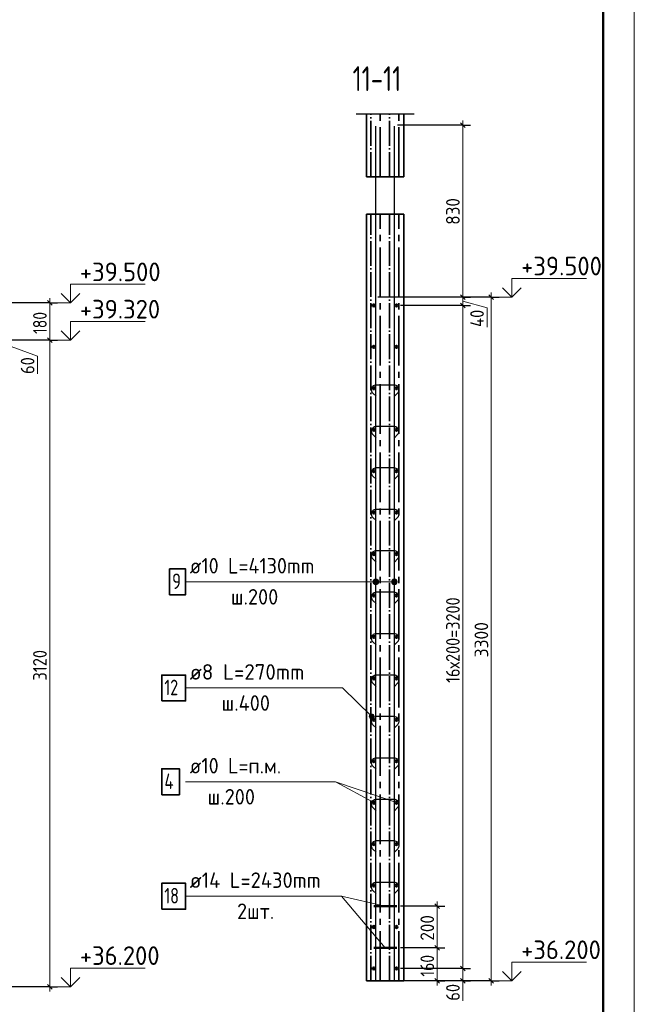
# Model space of a CAD drawing. Header units: millimetres. Extents: x -49773 to 2322955, y -3321 to 58485.
# Tile 469 of 580: x 1812090 to 1821986, y 5750 to 21590. Entities that reach past the tile are written whole.
import ezdxf

# ---------------------------------------------------------------- set-up
doc = ezdxf.new("R2010")
doc.units = ezdxf.units.MM
doc.linetypes.add('______11', pattern=[500, 400, -50, 0, -50])
doc.linetypes.add('______5', pattern=[1100, 800, -100, 100, -100])
for name, color, linetype, lineweight in [('Standard', 7, 'Continuous', 25), ('Арм.стержн. вертикальными 1', 22, 'Continuous', 35), ('Арм.стержн.горизонт. 1', 180, 'Continuous', 35), ('Арм.стержн.горизонт. 2', 202, 'Continuous', 35), ('Высотная отметки_ общее', 7, 'Continuous', 13), ('Размерная линия_ общее', 7, 'Continuous', 13), ('Текст_ примечание', 7, 'Continuous', 13)]:
    doc.layers.add(name, color=color, linetype=linetype, lineweight=lineweight)
doc.layers.add('Арм.стержн.Стяжки', color=7, linetype='Continuous', lineweight=35, true_color=0x501e0f)
doc.styles.add('ISOCPEUR', font='txt')

msp = doc.modelspace()

# ---------------------------------------------------------------- hatches: boundary and pattern name
at = {"layer": 'Арм.стержн. вертикальными 1', "linetype": 'Continuous', "lineweight": 13, "transparency": 33554687}
for points in [[(1817786.4, 12524.5), (1817786.4, 12569.5), (1817780.1, 12546.9)], [(1817786.4, 12524.5), (1817786.4, 12569.5), (1817780.1, 12546.9)], [(1817786.4, 12569.5), (1817802.6, 12508.3), (1817802.6, 12585.7)], [(1817786.4, 12569.5), (1817802.6, 12508.3), (1817802.6, 12585.7)], [(1817786.4, 12569.5), (1817786.4, 12524.5), (1817802.6, 12508.3)], [(1817786.4, 12569.5), (1817786.4, 12524.5), (1817802.6, 12508.3)], [(1817802.6, 12585.7), (1817825.1, 12502), (1817825.1, 12592)], [(1817802.6, 12585.7), (1817825.1, 12502), (1817825.1, 12592)], [(1817802.6, 12585.7), (1817802.6, 12508.3), (1817825.1, 12502)], [(1817802.6, 12585.7), (1817802.6, 12508.3), (1817825.1, 12502)], [(1817825.1, 12592), (1817825.1, 12502), (1817847.6, 12508.3)], [(1817825.1, 12592), (1817847.6, 12508.3), (1817847.6, 12585.7)], [(1817825.1, 12592), (1817825.1, 12502), (1817847.6, 12508.3)], [(1817825.1, 12592), (1817847.6, 12508.3), (1817847.6, 12585.7)], [(1817847.6, 12585.7), (1817847.6, 12508.3), (1817863.8, 12524.5)], [(1817847.6, 12585.7), (1817863.8, 12524.5), (1817863.8, 12569.5)], [(1817847.6, 12585.7), (1817847.6, 12508.3), (1817863.8, 12524.5)], [(1817847.6, 12585.7), (1817863.8, 12524.5), (1817863.8, 12569.5)], [(1817863.8, 12569.5), (1817863.8, 12524.5), (1817870.1, 12546.9)], [(1817863.8, 12569.5), (1817863.8, 12524.5), (1817870.1, 12546.9)], [(1818084.8, 12524.5), (1818084.8, 12569.5), (1818078.5, 12546.9)], [(1818084.8, 12524.5), (1818084.8, 12569.5), (1818078.5, 12546.9)], [(1818084.8, 12569.5), (1818101, 12508.3), (1818101, 12585.7)], [(1818084.8, 12569.5), (1818101, 12508.3), (1818101, 12585.7)], [(1818084.8, 12569.5), (1818084.8, 12524.5), (1818101, 12508.3)], [(1818084.8, 12569.5), (1818084.8, 12524.5), (1818101, 12508.3)], [(1818101, 12585.7), (1818123.5, 12502), (1818123.5, 12592)], [(1818101, 12585.7), (1818123.5, 12502), (1818123.5, 12592)], [(1818101, 12585.7), (1818101, 12508.3), (1818123.5, 12502)], [(1818101, 12585.7), (1818101, 12508.3), (1818123.5, 12502)], [(1818123.5, 12592), (1818123.5, 12502), (1818146, 12508.3)], [(1818123.5, 12592), (1818146, 12508.3), (1818146, 12585.7)], [(1818123.5, 12592), (1818123.5, 12502), (1818146, 12508.3)], [(1818123.5, 12592), (1818146, 12508.3), (1818146, 12585.7)], [(1818146, 12585.7), (1818146, 12508.3), (1818162.2, 12524.5)], [(1818146, 12585.7), (1818162.2, 12524.5), (1818162.2, 12569.5)], [(1818146, 12585.7), (1818146, 12508.3), (1818162.2, 12524.5)], [(1818146, 12585.7), (1818162.2, 12524.5), (1818162.2, 12569.5)], [(1818162.2, 12569.5), (1818162.2, 12524.5), (1818168.5, 12546.9)], [(1818162.2, 12569.5), (1818162.2, 12524.5), (1818168.5, 12546.9)]]:
    msp.add_hatch(color=7, dxfattribs=at).paths.add_polyline_path(points)
at = {"layer": 'Арм.стержн.Стяжки', "linetype": 'Continuous', "lineweight": 13, "transparency": 33554687}
for points in [[(1817718.9, 10392.4), (1817745, 10419.3), (1817728.2, 10409.5)], [(1817745, 10419.3), (1817718.9, 10392.4), (1817719.2, 10373.3)], [(1817745, 10419.3), (1817719.2, 10373.3), (1817764.1, 10419.6)], [(1817764.1, 10419.6), (1817719.2, 10373.3), (1817729, 10356.4)], [(1817764.1, 10419.6), (1817729, 10356.4), (1817781.2, 10410.3)], [(1817781.2, 10410.3), (1817729, 10356.4), (1817746.1, 10347.2)], [(1817781.2, 10410.3), (1817746.1, 10347.2), (1817791, 10393.4)], [(1817791, 10393.4), (1817746.1, 10347.2), (1817765.2, 10347.4)], [(1817791, 10393.4), (1817765.2, 10347.4), (1817791.3, 10374.3)], [(1817791.3, 10374.3), (1817765.2, 10347.4), (1817782, 10357.2)]]:
    msp.add_hatch(color=7, dxfattribs=at).paths.add_polyline_path(points)

# ---------------------------------------------------------------- linework, layer by layer
at = {"layer": 'Standard', "color": 7, "linetype": 'Continuous', "lineweight": 25, "transparency": 33554687}
msp.add_line((1817506.8, 20077.6), (1818440.1, 20077.6), dxfattribs=at)
at = {"layer": 'Standard', "color": 7, "linetype": 'Continuous', "lineweight": 35, "transparency": 33554687}
for p, q in [((1817673.4, 20077.6), (1817673.4, 19060.5)), ((1818273.4, 19060.5), (1818273.4, 20077.6)), ((1817673.4, 19060.5), (1818273.4, 19060.5)), ((1817673.4, 18460.5), (1817673.4, 6127.1)), ((1818273.4, 18460.5), (1817673.4, 18460.5)), ((1818273.4, 6127.1), (1818273.4, 18460.5)), ((1817673.4, 6127.1), (1818273.4, 6127.1))]:
    msp.add_line(p, q, dxfattribs=at)
at = {"layer": 'Standard', "color": 253, "linetype": '______11', "lineweight": 35, "true_color": 0xababab, "transparency": 33554687}
for p, q in [((1817742.7, 19060.5), (1817742.7, 20077.6)), ((1818042.7, 19060.5), (1818042.7, 20077.6)), ((1817742.7, 6127.1), (1817742.7, 18460.5)), ((1818042.7, 6127.1), (1818042.7, 18460.5))]:
    msp.add_line(p, q, dxfattribs=at)
at = {"layer": 'Standard', "color": 253, "linetype": '______5', "lineweight": 35, "true_color": 0xababab, "transparency": 33554687}
for p, q in [((1817892.7, 19060.5), (1817892.7, 20077.6)), ((1818192.7, 19060.5), (1818192.7, 20077.6)), ((1817892.7, 6127.1), (1817892.7, 18460.5)), ((1818192.7, 6127.1), (1818192.7, 18460.5))]:
    msp.add_line(p, q, dxfattribs=at)
at = {"layer": 'Standard', "color": 7, "linetype": 'Continuous', "lineweight": 13, "transparency": 33554687}
msp.add_lwpolyline([(1762586.4, -2257.3), (1821986.4, -2257.3), (1821986.4, 39742.7), (1762586.4, 39742.7), (1762586.4, -2257.3)], close=True, dxfattribs=at)
at = {"layer": 'Standard', "color": 7, "linetype": 'Continuous', "lineweight": 50, "transparency": 33554687}
msp.add_lwpolyline([(1764586.4, 39242.7), (1821486.4, 39242.7), (1821486.4, -1757.3), (1764586.4, -1757.3), (1764586.4, 39242.7)], close=True, dxfattribs=at)
at = {"layer": 'Арм.стержн. вертикальными 1', "color": 4, "linetype": 'Continuous', "lineweight": 25, "transparency": 33554687}
for p, q in [((1817825.1, 6143.8), (1817825.1, 19877.1)), ((1817825.1, 6143.8), (1817825.1, 19877.1)), ((1817825.1, 6143.8), (1817825.1, 19877.1)), ((1818123.5, 6143.8), (1818123.5, 19877.1)), ((1818123.5, 6143.8), (1818123.5, 19877.1)), ((1818123.5, 6143.8), (1818123.5, 19877.1))]:
    msp.add_line(p, q, dxfattribs=at)
at = {"layer": 'Арм.стержн. вертикальными 1', "color": 7, "linetype": 'Continuous', "lineweight": 13, "transparency": 33554687}
for p, q in [((1814761, 12546.9), (1817194.4, 12546.9)), ((1817194.4, 12546.9), (1817825.1, 12546.9)), ((1817194.4, 12546.9), (1817825.1, 12546.9)), ((1817194.4, 12546.9), (1818123.5, 12546.9)), ((1817194.4, 12546.9), (1818123.5, 12546.9)), ((1817780.1, 12546.9), (1817780.1, 12546.9)), ((1817780.1, 12546.9), (1817780.1, 12546.9)), ((1817825.1, 12592), (1817825.1, 12592)), ((1817825.1, 12592), (1817825.1, 12592)), ((1817870.1, 12546.9), (1817870.1, 12546.9)), ((1817870.1, 12546.9), (1817870.1, 12546.9)), ((1818078.5, 12546.9), (1818078.5, 12546.9)), ((1818078.5, 12546.9), (1818078.5, 12546.9)), ((1818123.5, 12592), (1818123.5, 12592)), ((1818123.5, 12592), (1818123.5, 12592)), ((1818168.5, 12546.9), (1818168.5, 12546.9)), ((1818168.5, 12546.9), (1818168.5, 12546.9)), ((1817825.1, 12502), (1817825.1, 12502)), ((1817825.1, 12502), (1817825.1, 12502)), ((1818123.5, 12502), (1818123.5, 12502)), ((1818123.5, 12502), (1818123.5, 12502))]:
    msp.add_line(p, q, dxfattribs=at)
at = {"layer": 'Арм.стержн. вертикальными 1', "color": 7, "linetype": 'Continuous', "lineweight": 35, "transparency": 33554687}
msp.add_lwpolyline([(1814502.7, 12338.6), (1814761, 12338.6), (1814761, 12755.3), (1814502.7, 12755.3), (1814502.7, 12338.6)], dxfattribs=at)
at = {"layer": 'Арм.стержн. вертикальными 1', "color": 7, "linetype": 'Continuous', "lineweight": 13, "transparency": 33554687}
for centre in [(1817825.1, 12546.9), (1817825.1, 12546.9), (1818123.5, 12546.9), (1818123.5, 12546.9)]:
    msp.add_circle(centre, 45, dxfattribs=at)
at = {"layer": 'Арм.стержн.горизонт. 1', "color": 7, "linetype": 'Continuous', "lineweight": 13, "transparency": 33554687}
for p, q in [((1814761, 9330.3), (1817177.7, 9330.3)), ((1817177.7, 9330.3), (1817790.1, 8993.8)), ((1817269.4, 7488.6), (1817977, 6660.5))]:
    msp.add_line(p, q, dxfattribs=at)
at = {"layer": 'Арм.стержн.горизонт. 1', "color": 7, "linetype": 'Continuous', "lineweight": 35, "transparency": 33554687}
msp.add_lwpolyline([(1814377.7, 9122), (1814661, 9122), (1814661, 9538.6), (1814377.7, 9538.6), (1814377.7, 9122)], dxfattribs=at)
at = {"layer": 'Арм.стержн.горизонт. 1', "color": 4, "linetype": 'Continuous', "lineweight": 50, "transparency": 33554687}
for centre in [(1817790.1, 16993.8), (1818156.7, 16993.8), (1817790.1, 16327.1), (1818156.7, 16327.1), (1817790.1, 15660.5), (1818156.7, 15660.5), (1817790.1, 14993.8), (1818156.7, 14993.8), (1817790.1, 14327.1), (1818156.7, 14327.1), (1817790.1, 13660.5), (1818156.7, 13660.5), (1817790.1, 12993.8), (1818156.7, 12993.8), (1817790.1, 12327.1), (1818156.7, 12327.1), (1817790.1, 11660.5), (1818156.7, 11660.5), (1817790.1, 10993.8), (1818156.7, 10993.8), (1817790.1, 10327.1), (1818156.7, 10327.1), (1817790.1, 9660.5), (1818156.7, 9660.5), (1817790.1, 8993.8), (1818156.7, 8993.8), (1817790.1, 8327.1), (1818156.7, 8327.1), (1817790.1, 7660.5), (1818156.7, 7660.5), (1817790.1, 6993.8), (1818156.7, 6993.8), (1817790.1, 6327.1), (1818156.7, 6327.1)]:
    msp.add_circle(centre, 16.7, dxfattribs=at)
at = {"layer": 'Арм.стержн.горизонт. 2', "color": 7, "linetype": 'Continuous', "lineweight": 13, "transparency": 33554687}
msp.add_line((1814761, 7488.6), (1817269.4, 7488.6), dxfattribs=at)
at = {"layer": 'Арм.стержн.горизонт. 2', "color": 7, "linetype": 'Continuous', "lineweight": 35, "transparency": 33554687}
msp.add_lwpolyline([(1814377.7, 7280.3), (1814761, 7280.3), (1814761, 7697), (1814377.7, 7697), (1814377.7, 7280.3)], dxfattribs=at)
at = {"layer": 'Арм.стержн.горизонт. 2', "color": 211, "linetype": 'Continuous', "lineweight": 50, "true_color": 0xff54ff, "transparency": 33554687}
for points in [[(1818160.3, 7327.1), (1817793.6, 7327.1), (1817793.4, 7327.1)], [(1818160.3, 6660.5), (1817793.6, 6660.5), (1817793.4, 6660.5)]]:
    msp.add_lwpolyline(points, dxfattribs=at)
at = {"layer": 'Арм.стержн.Стяжки', "color": 7, "linetype": 'Continuous', "lineweight": 13, "transparency": 33554687}
for p, q in [((1814761, 10838.6), (1817286, 10838.6)), ((1817286, 10838.6), (1817755.1, 10383.4)), ((1817728.2, 10409.5), (1817728.2, 10409.5)), ((1817729, 10356.4), (1817729, 10356.4)), ((1817781.2, 10410.3), (1817781.2, 10410.3)), ((1817782, 10357.2), (1817782, 10357.2))]:
    msp.add_line(p, q, dxfattribs=at)
at = {"layer": 'Арм.стержн.Стяжки', "color": 40, "linetype": 'Continuous', "lineweight": 25, "transparency": 33554687}
for points in [[(1817827.7, 15530.9), (1817777.3, 15581.4), (1817772.5, 15586.9), (1817768.1, 15593), (1817764.3, 15599.4), (1817761.2, 15606.1), (1817758.7, 15613), (1817756.8, 15620.2), (1817755.6, 15627.6), (1817755.1, 15634.9), (1817755.1, 15640.2), (1817757, 15654.3), (1817761.9, 15668.9), (1817769.4, 15682.3), (1817778.5, 15693.3), (1817789.5, 15702.4), (1817802.9, 15709.9), (1817817.4, 15714.7), (1817831.6, 15716.7), (1818118.6, 15716.7), (1818132.7, 15714.7), (1818147.3, 15709.9), (1818160.7, 15702.4), (1818171.6, 15693.3), (1818180.8, 15682.3), (1818188.3, 15668.9), (1818193.1, 15654.3), (1818195.1, 15640.2), (1818195.1, 15634.9), (1818194.6, 15627.6), (1818193.4, 15620.2), (1818191.5, 15613), (1818189, 15606.1), (1818185.9, 15599.4), (1818182.1, 15593), (1818177.7, 15586.9), (1818172.9, 15581.4), (1818122.4, 15530.9)], [(1817827.7, 14864.2), (1817777.3, 14914.7), (1817772.5, 14920.2), (1817768.1, 14926.3), (1817764.3, 14932.8), (1817761.2, 14939.4), (1817758.7, 14946.3), (1817756.8, 14953.6), (1817755.6, 14960.9), (1817755.1, 14968.3), (1817755.1, 14973.5), (1817757, 14987.7), (1817761.8, 15002.2), (1817769.3, 15015.6), (1817778.5, 15026.6), (1817789.5, 15035.7), (1817802.9, 15043.2), (1817817.4, 15048), (1817831.6, 15050), (1818118.6, 15050), (1818132.7, 15048), (1818147.3, 15043.2), (1818160.7, 15035.7), (1818171.6, 15026.6), (1818180.8, 15015.6), (1818188.3, 15002.2), (1818193.1, 14987.7), (1818195.1, 14973.5), (1818195.1, 14968.3), (1818194.6, 14960.9), (1818193.4, 14953.6), (1818191.5, 14946.3), (1818189, 14939.4), (1818185.9, 14932.8), (1818182.1, 14926.3), (1818177.7, 14920.2), (1818172.9, 14914.7), (1818122.4, 14864.2)], [(1817827.7, 14197.6), (1817777.3, 14248), (1817772.5, 14253.6), (1817768.1, 14259.6), (1817764.3, 14266.1), (1817761.2, 14272.7), (1817758.7, 14279.7), (1817756.8, 14286.9), (1817755.6, 14294.3), (1817755.1, 14301.6), (1817755.1, 14306.8), (1817757, 14321), (1817761.8, 14335.6), (1817769.3, 14349), (1817778.5, 14359.9), (1817789.5, 14369.1), (1817802.9, 14376.6), (1817817.4, 14381.4), (1817831.6, 14383.4), (1818118.6, 14383.4), (1818132.7, 14381.4), (1818147.3, 14376.6), (1818160.7, 14369.1), (1818171.6, 14359.9), (1818180.8, 14349), (1818188.3, 14335.6), (1818193.1, 14321), (1818195.1, 14306.8), (1818195.1, 14301.6), (1818194.6, 14294.3), (1818193.4, 14286.9), (1818191.5, 14279.7), (1818189, 14272.7), (1818185.9, 14266.1), (1818182.1, 14259.6), (1818177.7, 14253.6), (1818172.9, 14248), (1818122.4, 14197.6)], [(1817827.7, 13530.9), (1817777.3, 13581.4), (1817772.5, 13586.9), (1817768.1, 13593), (1817764.3, 13599.4), (1817761.2, 13606.1), (1817758.7, 13613), (1817756.8, 13620.2), (1817755.6, 13627.6), (1817755.1, 13634.9), (1817755.1, 13640.2), (1817757, 13654.3), (1817761.8, 13668.9), (1817769.3, 13682.3), (1817778.5, 13693.3), (1817789.5, 13702.4), (1817802.9, 13709.9), (1817817.4, 13714.7), (1817831.6, 13716.7), (1818118.6, 13716.7), (1818132.7, 13714.7), (1818147.3, 13709.9), (1818160.7, 13702.4), (1818171.6, 13693.3), (1818180.8, 13682.3), (1818188.3, 13668.9), (1818193.1, 13654.3), (1818195.1, 13640.2), (1818195.1, 13634.9), (1818194.6, 13627.6), (1818193.4, 13620.2), (1818191.5, 13613), (1818189, 13606.1), (1818185.9, 13599.4), (1818182.1, 13593), (1818177.7, 13586.9), (1818172.9, 13581.4), (1818122.4, 13530.9)], [(1817827.7, 12864.3), (1817777.3, 12914.7), (1817772.5, 12920.2), (1817768.1, 12926.3), (1817764.3, 12932.8), (1817761.2, 12939.4), (1817758.7, 12946.3), (1817756.8, 12953.6), (1817755.6, 12960.9), (1817755.1, 12968.3), (1817755.1, 12973.5), (1817757, 12987.7), (1817761.9, 13002.2), (1817769.4, 13015.6), (1817778.5, 13026.6), (1817789.5, 13035.7), (1817802.9, 13043.2), (1817817.4, 13048), (1817831.6, 13050), (1818118.6, 13050), (1818132.7, 13048), (1818147.3, 13043.2), (1818160.7, 13035.7), (1818171.6, 13026.6), (1818180.8, 13015.6), (1818188.3, 13002.2), (1818193.1, 12987.7), (1818195.1, 12973.5), (1818195.1, 12968.3), (1818194.6, 12960.9), (1818193.4, 12953.6), (1818191.5, 12946.3), (1818189, 12939.4), (1818185.9, 12932.8), (1818182.1, 12926.3), (1818177.7, 12920.2), (1818172.9, 12914.7), (1818122.4, 12864.3)], [(1817827.7, 12197.6), (1817777.3, 12248), (1817772.5, 12253.6), (1817768.1, 12259.6), (1817764.3, 12266.1), (1817761.2, 12272.7), (1817758.7, 12279.7), (1817756.8, 12286.9), (1817755.6, 12294.3), (1817755.1, 12301.6), (1817755.1, 12306.8), (1817757, 12321), (1817761.8, 12335.6), (1817769.3, 12349), (1817778.5, 12359.9), (1817789.5, 12369.1), (1817802.9, 12376.6), (1817817.4, 12381.4), (1817831.6, 12383.4), (1818118.6, 12383.4), (1818132.7, 12381.4), (1818147.3, 12376.6), (1818160.7, 12369.1), (1818171.6, 12359.9), (1818180.8, 12349), (1818188.3, 12335.6), (1818193.1, 12321), (1818195.1, 12306.8), (1818195.1, 12301.6), (1818194.6, 12294.3), (1818193.4, 12286.9), (1818191.5, 12279.7), (1818189, 12272.7), (1818185.9, 12266.1), (1818182.1, 12259.6), (1818177.7, 12253.6), (1818172.9, 12248), (1818122.4, 12197.6)], [(1817827.7, 11530.9), (1817777.3, 11581.4), (1817772.5, 11586.9), (1817768.1, 11593), (1817764.3, 11599.4), (1817761.2, 11606.1), (1817758.7, 11613), (1817756.8, 11620.2), (1817755.6, 11627.6), (1817755.1, 11634.9), (1817755.1, 11640.2), (1817757, 11654.3), (1817761.9, 11668.9), (1817769.4, 11682.3), (1817778.5, 11693.3), (1817789.5, 11702.4), (1817802.9, 11709.9), (1817817.4, 11714.7), (1817831.6, 11716.7), (1818118.6, 11716.7), (1818132.7, 11714.7), (1818147.3, 11709.9), (1818160.7, 11702.4), (1818171.6, 11693.3), (1818180.8, 11682.3), (1818188.3, 11668.9), (1818193.1, 11654.3), (1818195.1, 11640.2), (1818195.1, 11634.9), (1818194.6, 11627.6), (1818193.4, 11620.2), (1818191.5, 11613), (1818189, 11606.1), (1818185.9, 11599.4), (1818182.1, 11593), (1818177.7, 11586.9), (1818172.9, 11581.4), (1818122.4, 11530.9)], [(1817827.7, 10864.3), (1817777.3, 10914.7), (1817772.5, 10920.2), (1817768.1, 10926.3), (1817764.3, 10932.8), (1817761.2, 10939.4), (1817758.7, 10946.3), (1817756.8, 10953.6), (1817755.6, 10960.9), (1817755.1, 10968.3), (1817755.1, 10973.5), (1817757, 10987.7), (1817761.8, 11002.2), (1817769.3, 11015.6), (1817778.5, 11026.6), (1817789.5, 11035.7), (1817802.9, 11043.2), (1817817.4, 11048), (1817831.6, 11050), (1818118.6, 11050), (1818132.7, 11048), (1818147.3, 11043.2), (1818160.7, 11035.7), (1818171.6, 11026.6), (1818180.8, 11015.6), (1818188.3, 11002.2), (1818193.1, 10987.7), (1818195.1, 10973.5), (1818195.1, 10968.3), (1818194.6, 10960.9), (1818193.4, 10953.6), (1818191.5, 10946.3), (1818189, 10939.4), (1818185.9, 10932.8), (1818182.1, 10926.3), (1818177.7, 10920.2), (1818172.9, 10914.7), (1818122.4, 10864.3)], [(1817827.7, 10197.6), (1817777.3, 10248), (1817772.5, 10253.6), (1817768.1, 10259.6), (1817764.3, 10266.1), (1817761.2, 10272.7), (1817758.7, 10279.7), (1817756.8, 10286.9), (1817755.6, 10294.3), (1817755.1, 10301.6), (1817755.1, 10306.8), (1817757, 10321), (1817761.9, 10335.6), (1817769.4, 10349), (1817778.5, 10359.9), (1817789.5, 10369.1), (1817802.9, 10376.6), (1817817.4, 10381.4), (1817831.6, 10383.4), (1818118.6, 10383.4), (1818132.7, 10381.4), (1818147.3, 10376.6), (1818160.7, 10369.1), (1818171.6, 10359.9), (1818180.8, 10349), (1818188.3, 10335.6), (1818193.1, 10321), (1818195.1, 10306.8), (1818195.1, 10301.6), (1818194.6, 10294.3), (1818193.4, 10286.9), (1818191.5, 10279.7), (1818189, 10272.7), (1818185.9, 10266.1), (1818182.1, 10259.6), (1818177.7, 10253.6), (1818172.9, 10248), (1818122.4, 10197.6)], [(1817827.7, 9530.9), (1817777.3, 9581.4), (1817772.5, 9586.9), (1817768.1, 9593), (1817764.3, 9599.4), (1817761.2, 9606.1), (1817758.7, 9613), (1817756.8, 9620.2), (1817755.6, 9627.6), (1817755.1, 9634.9), (1817755.1, 9640.2), (1817757, 9654.3), (1817761.8, 9668.9), (1817769.3, 9682.3), (1817778.5, 9693.3), (1817789.5, 9702.4), (1817802.9, 9709.9), (1817817.4, 9714.7), (1817831.6, 9716.7), (1818118.6, 9716.7), (1818132.7, 9714.7), (1818147.3, 9709.9), (1818160.7, 9702.4), (1818171.6, 9693.3), (1818180.8, 9682.3), (1818188.3, 9668.9), (1818193.1, 9654.3), (1818195.1, 9640.2), (1818195.1, 9634.9), (1818194.6, 9627.6), (1818193.4, 9620.2), (1818191.5, 9613), (1818189, 9606.1), (1818185.9, 9599.4), (1818182.1, 9593), (1818177.7, 9586.9), (1818172.9, 9581.4), (1818122.4, 9530.9)], [(1817827.7, 8864.3), (1817777.3, 8914.7), (1817772.5, 8920.2), (1817768.1, 8926.3), (1817764.3, 8932.8), (1817761.2, 8939.4), (1817758.7, 8946.3), (1817756.8, 8953.6), (1817755.6, 8960.9), (1817755.1, 8968.3), (1817755.1, 8973.5), (1817757, 8987.7), (1817761.9, 9002.2), (1817769.4, 9015.6), (1817778.5, 9026.6), (1817789.5, 9035.7), (1817802.9, 9043.2), (1817817.4, 9048), (1817831.6, 9050), (1818118.6, 9050), (1818132.7, 9048), (1818147.3, 9043.2), (1818160.7, 9035.7), (1818171.6, 9026.6), (1818180.8, 9015.6), (1818188.3, 9002.2), (1818193.1, 8987.7), (1818195.1, 8973.5), (1818195.1, 8968.3), (1818194.6, 8960.9), (1818193.4, 8953.6), (1818191.5, 8946.3), (1818189, 8939.4), (1818185.9, 8932.8), (1818182.1, 8926.3), (1818177.7, 8920.2), (1818172.9, 8914.7), (1818122.4, 8864.3)], [(1817827.7, 8197.6), (1817777.3, 8248), (1817772.5, 8253.6), (1817768.1, 8259.6), (1817764.3, 8266.1), (1817761.2, 8272.7), (1817758.7, 8279.7), (1817756.8, 8286.9), (1817755.6, 8294.3), (1817755.1, 8301.6), (1817755.1, 8306.8), (1817757, 8321), (1817761.8, 8335.6), (1817769.3, 8349), (1817778.5, 8359.9), (1817789.5, 8369.1), (1817802.9, 8376.6), (1817817.4, 8381.4), (1817831.6, 8383.4), (1818118.6, 8383.4), (1818132.7, 8381.4), (1818147.3, 8376.6), (1818160.7, 8369.1), (1818171.6, 8359.9), (1818180.8, 8349), (1818188.3, 8335.6), (1818193.1, 8321), (1818195.1, 8306.8), (1818195.1, 8301.6), (1818194.6, 8294.3), (1818193.4, 8286.9), (1818191.5, 8279.7), (1818189, 8272.7), (1818185.9, 8266.1), (1818182.1, 8259.6), (1818177.7, 8253.6), (1818172.9, 8248), (1818122.4, 8197.6)], [(1817827.7, 7530.9), (1817777.3, 7581.4), (1817772.5, 7586.9), (1817768.1, 7593), (1817764.3, 7599.4), (1817761.2, 7606.1), (1817758.7, 7613), (1817756.8, 7620.2), (1817755.6, 7627.6), (1817755.1, 7634.9), (1817755.1, 7640.2), (1817757, 7654.3), (1817761.9, 7668.9), (1817769.4, 7682.3), (1817778.5, 7693.3), (1817789.5, 7702.4), (1817802.9, 7709.9), (1817817.4, 7714.7), (1817831.6, 7716.7), (1818118.6, 7716.7), (1818132.7, 7714.7), (1818147.3, 7709.9), (1818160.7, 7702.4), (1818171.6, 7693.3), (1818180.8, 7682.3), (1818188.3, 7668.9), (1818193.1, 7654.3), (1818195.1, 7640.2), (1818195.1, 7634.9), (1818194.6, 7627.6), (1818193.4, 7620.2), (1818191.5, 7613), (1818189, 7606.1), (1818185.9, 7599.4), (1818182.1, 7593), (1818177.7, 7586.9), (1818172.9, 7581.4), (1818122.4, 7530.9)]]:
    msp.add_lwpolyline(points, dxfattribs=at)
at = {"layer": 'Арм.стержн.Стяжки', "color": 7, "linetype": 'Continuous', "lineweight": 35, "transparency": 33554687}
msp.add_lwpolyline([(1814377.7, 10630.3), (1814761, 10630.3), (1814761, 11046.9), (1814377.7, 11046.9), (1814377.7, 10630.3)], dxfattribs=at)
at = {"layer": 'Арм.стержн.Стяжки', "color": 7, "linetype": 'Continuous', "lineweight": 13, "transparency": 33554687}
msp.add_circle((1817755.1, 10383.4), 37.5, dxfattribs=at)
at = {"layer": 'Высотная отметки_ общее', "color": 7, "linetype": 'Continuous', "lineweight": 13, "transparency": 33554687}
for p, q in [((1820014.1, 17127.1), (1820014.1, 17427.1)), ((1820014.1, 17427.1), (1821214.1, 17427.1)), ((1812909, 17032.8), (1812909, 17332.8)), ((1812909, 17332.8), (1814109, 17332.8)), ((1820014.1, 17127.1), (1819864, 17277.1)), ((1820014.1, 17127.1), (1820164, 17277.1)), ((1812909, 17032.8), (1812759, 17182.8)), ((1812909, 17032.8), (1813059, 17182.8)), ((1820014.1, 17127.1), (1819793.6, 17127.1)), ((1820014.1, 17127.1), (1820014.1, 17127.1)), ((1820014.1, 17127.1), (1820014.1, 17127.1)), ((1820014.1, 17127.1), (1820014.1, 17127.1)), ((1820014.1, 17127.1), (1820014.1, 17127.1)), ((1812909, 17032.8), (1812688.6, 17032.8)), ((1812909, 17032.8), (1812909, 17032.8)), ((1812909, 17032.8), (1812909, 17032.8)), ((1812909, 17032.8), (1812909, 17032.8)), ((1812909, 17032.8), (1812909, 17032.8)), ((1812909, 16432.8), (1812909, 16732.8)), ((1812909, 16732.8), (1814109, 16732.8)), ((1812909, 16432.8), (1812759, 16582.7)), ((1812909, 16432.8), (1813059, 16582.7)), ((1812909, 16432.8), (1812688.6, 16432.8)), ((1812909, 16432.8), (1812909, 16432.8)), ((1812909, 16432.8), (1812909, 16432.8)), ((1812909, 16432.8), (1812909, 16432.8)), ((1812909, 16432.8), (1812909, 16432.8)), ((1820014.1, 6127.1), (1820014.1, 6427.1)), ((1820014.1, 6427.1), (1821214.1, 6427.1)), ((1812909, 6032.8), (1812759, 6182.8)), ((1812909, 6032.8), (1812909, 6332.8)), ((1812909, 6332.8), (1814109, 6332.8)), ((1812909, 6032.8), (1813059, 6182.8)), ((1820014.1, 6127.1), (1819864, 6277.1)), ((1820014.1, 6127.1), (1820164, 6277.1)), ((1812909, 6032.8), (1812688.6, 6032.8)), ((1812909, 6032.8), (1812909, 6032.8)), ((1812909, 6032.8), (1812909, 6032.8)), ((1812909, 6032.8), (1812909, 6032.8)), ((1812909, 6032.8), (1812909, 6032.8)), ((1820014.1, 6127.1), (1819793.6, 6127.1)), ((1820014.1, 6127.1), (1820014.1, 6127.1)), ((1820014.1, 6127.1), (1820014.1, 6127.1)), ((1820014.1, 6127.1), (1820014.1, 6127.1)), ((1820014.1, 6127.1), (1820014.1, 6127.1))]:
    msp.add_line(p, q, dxfattribs=at)
at = {"layer": 'Размерная линия_ общее', "color": 7, "linetype": 'Continuous', "lineweight": 13, "transparency": 33554687}
for p, q in [((1819225.4, 19893.8), (1819225.4, 19968.8)), ((1819225.4, 17127.1), (1819225.4, 19893.8)), ((1812575.7, 17032.8), (1812575.7, 17107.8)), ((1819225.4, 16993.8), (1819225.4, 17127.1)), ((1819683.9, 17127.1), (1819683.9, 17202.1)), ((1812575.7, 16432.8), (1812575.7, 17032.8)), ((1819225.4, 17060.5), (1819614.4, 16954.1)), ((1819614.4, 16954.1), (1819614.4, 16646.1)), ((1811951.6, 16332.8), (1812377.4, 16176.5)), ((1812377.4, 16176.5), (1812377.4, 15890.5)), ((1818812.8, 7327.1), (1818812.8, 7402.1)), ((1818812.8, 6660.5), (1818812.8, 7327.1)), ((1819225.4, 6127.1), (1819225.4, 6327.1)), ((1819225.4, 6227.1), (1819226, 6093.6)), ((1812575.7, 6032.8), (1812575.7, 5957.8)), ((1818812.8, 6127.1), (1818812.8, 6052.1)), ((1819225.4, 6127.1), (1819225.4, 6052.1)), ((1819226, 6093.6), (1819226, 5807.6)), ((1819683.9, 6127.1), (1819683.9, 6052.1))]:
    msp.add_line(p, q, dxfattribs=at)
at = {"layer": 'Размерная линия_ общее', "color": 253, "linetype": 'Continuous', "lineweight": -3, "true_color": 0xa0a0a0, "transparency": 33554687}
for p, q in [((1819225.4, 19893.8), (1818173.4, 19893.8)), ((1819225.4, 19893.8), (1819100.4, 19893.8)), ((1819225.4, 19893.8), (1819350.4, 19893.8)), ((1819683.9, 17127.1), (1817856.6, 17127.1)), ((1819225.4, 17127.1), (1819100.4, 17127.1)), ((1819225.4, 17127.1), (1819350.4, 17127.1)), ((1819683.9, 17127.1), (1819558.9, 17127.1)), ((1819683.9, 17127.1), (1819808.9, 17127.1)), ((1812575.7, 17032.8), (1810584.9, 17032.8)), ((1812575.7, 17032.8), (1812450.7, 17032.8)), ((1812575.7, 17032.8), (1812700.7, 17032.8)), ((1819225.4, 16993.8), (1819100.4, 16993.8)), ((1819225.4, 16993.8), (1819350.4, 16993.8)), ((1812575.7, 16432.8), (1812450.7, 16432.8)), ((1812575.7, 16432.8), (1812700.7, 16432.8)), ((1818812.8, 7327.1), (1818223.5, 7327.1)), ((1818812.8, 7327.1), (1818687.8, 7327.1)), ((1818812.8, 7327.1), (1818937.8, 7327.1)), ((1818812.8, 6660.5), (1818687.8, 6660.5)), ((1818812.8, 6660.5), (1818937.8, 6660.5)), ((1819225.4, 6327.1), (1819100.4, 6327.1)), ((1819225.4, 6327.1), (1819350.4, 6327.1)), ((1812575.7, 6032.8), (1810744.7, 6032.8)), ((1812575.7, 6032.8), (1812450.7, 6032.8)), ((1812575.7, 6032.8), (1812700.7, 6032.8)), ((1819683.9, 6127.1), (1818016.4, 6127.1)), ((1818812.8, 6127.1), (1818340.2, 6127.1)), ((1818812.8, 6127.1), (1818687.8, 6127.1)), ((1818812.8, 6127.1), (1818937.8, 6127.1)), ((1819225.4, 6127.1), (1819100.4, 6127.1)), ((1819225.4, 6127.1), (1819350.4, 6127.1)), ((1819683.9, 6127.1), (1819558.9, 6127.1)), ((1819683.9, 6127.1), (1819808.9, 6127.1))]:
    msp.add_line(p, q, dxfattribs=at)
at = {"layer": 'Размерная линия_ общее', "color": 7, "linetype": 'Continuous', "lineweight": 25, "transparency": 33554687}
for p, q in [((1819262.9, 19856.3), (1819187.9, 19931.3)), ((1819262.9, 17089.6), (1819187.9, 17164.6)), ((1819721.4, 17089.6), (1819646.4, 17164.6)), ((1812613.2, 16995.3), (1812538.2, 17070.3)), ((1819262.9, 16956.3), (1819187.9, 17031.3)), ((1812613.2, 16395.3), (1812538.2, 16470.3)), ((1818850.3, 7289.6), (1818775.3, 7364.6)), ((1818850.3, 6623), (1818775.3, 6698)), ((1819262.9, 6289.6), (1819187.9, 6364.6)), ((1812613.2, 5995.3), (1812538.2, 6070.3)), ((1818850.3, 6089.6), (1818775.3, 6164.6)), ((1819262.9, 6089.6), (1819187.9, 6164.6)), ((1819721.4, 6089.6), (1819646.4, 6164.6))]:
    msp.add_line(p, q, dxfattribs=at)
at = {"layer": 'Размерная линия_ общее', "color": 253, "linetype": 'Continuous', "lineweight": -3, "true_color": 0xa0a0a0, "transparency": 33554687}
for points in [[(1819225.4, 17127.1), (1819208.5, 17127.1), (1819208.5, 17127.1), (1818340.1, 17127.1)], [(1819225.4, 16993.8), (1819208.5, 16993.8), (1819208.5, 16993.8), (1818223.4, 16993.8)], [(1812575.7, 16432.8), (1812558.7, 16432.8), (1812558.7, 16432.8), (1810584.9, 16432.8)], [(1818812.8, 6660.5), (1818795.8, 6660.5), (1818795.8, 6660.5), (1818223.5, 6660.5)], [(1819225.4, 6327.1), (1819209, 6327.1), (1819209, 6327.1), (1819209, 6327.1), (1819209, 6327.1), (1818223.4, 6327.1)], [(1819225.4, 6127.1), (1819221.7, 6127.1), (1819221.7, 6127.1), (1819209, 6127.1), (1819209, 6127.1), (1819209, 6127.1), (1819209, 6127.1), (1818159.7, 6127.1)]]:
    msp.add_lwpolyline(points, dxfattribs=at)
at = {"layer": 'Размерная линия_ общее', "color": 7, "linetype": 'Continuous', "lineweight": 13, "transparency": 33554687}
for points in [[(1819683.9, 6127.1), (1819683.9, 11389.7), (1819683.9, 11389.7), (1819683.9, 17127.1)], [(1819225.4, 6327.1), (1819225.4, 6768.6), (1819225.4, 6768.6), (1819225.4, 16993.8)], [(1812575.7, 6032.8), (1812575.7, 11024.1), (1812575.7, 11024.1), (1812575.7, 16432.8)], [(1818812.8, 6127.1), (1818812.8, 6271.1), (1818812.8, 6271.1), (1818812.8, 6660.5)]]:
    msp.add_lwpolyline(points, dxfattribs=at)
at = {"layer": 'Текст_ примечание', "color": 7, "linetype": 'Continuous', "lineweight": 13, "transparency": 33554687}
for p, q in [((1818156.8, 8993.8), (1817177.7, 9330.3)), ((1817977, 7327.1), (1817269.4, 7488.6))]:
    msp.add_line(p, q, dxfattribs=at)

# ---------------------------------------------------------------- texts
at = {"layer": 'Standard', "color": 7, "linetype": 'Continuous', "lineweight": 35, "transparency": 33554687, "insert": (1817450.7, 20441.7), "char_height": 400, "width": 1225.695, "attachment_point": 7, "style": 'ISOCPEUR'}
msp.add_mtext('\\W0.73;11-11', dxfattribs=at)
at = {"layer": 'Арм.стержн. вертикальными 1', "color": 7, "linetype": 'Continuous', "lineweight": 25, "transparency": 33554687, "char_height": 250, "attachment_point": 7, "style": 'ISOCPEUR'}
for s, insert, width in [('\\W0.94;ø10 L=4130mm ', (1814827.7, 12680.3), 2416.475), ('\\W0.78;9', (1814544.4, 12430.3), 272.013), ('\\W0.95;ш.200 ', (1815490.2, 12180.3), 1093.327)]:
    msp.add_mtext(s, dxfattribs=dict(at, insert=insert, width=width))
at = {"layer": 'Арм.стержн.горизонт. 1', "color": 7, "linetype": 'Continuous', "lineweight": 25, "transparency": 33554687, "char_height": 250, "attachment_point": 7, "style": 'ISOCPEUR'}
for s, insert, width in [('\\W0.94;ø10 L=п.м.', (1814827.7, 9463.6), 1666.531), ('\\W0.80;4', (1814419.4, 9213.6), 299.872), ('\\W0.95;ш.200 ', (1815115.2, 8963.6), 1093.334)]:
    msp.add_mtext(s, dxfattribs=dict(at, insert=insert, width=width))
at = {"layer": 'Арм.стержн.горизонт. 2', "color": 7, "linetype": 'Continuous', "lineweight": 25, "transparency": 33554687, "char_height": 250, "attachment_point": 7, "style": 'ISOCPEUR'}
for s, insert, width in [('\\W0.96;ø14 L=2430mm ', (1814827.7, 7622), 2493.981), ('\\W0.75;18', (1814419.4, 7371.9), 393.582), ('\\W0.94;2шт. ', (1815590.2, 7122), 967.736)]:
    msp.add_mtext(s, dxfattribs=dict(at, insert=insert, width=width))
at = {"layer": 'Арм.стержн.Стяжки', "color": 7, "linetype": 'Continuous', "lineweight": 25, "transparency": 33554687, "char_height": 250, "attachment_point": 7, "style": 'ISOCPEUR'}
for s, insert, width in [('\\W0.98;ø8 L=270mm ', (1814827.7, 10971.9), 2146.063), ('\\W0.75;12', (1814419.4, 10722), 393.582), ('\\W0.95;ш.400 ', (1815340.2, 10471.9), 1118.535)]:
    msp.add_mtext(s, dxfattribs=dict(at, insert=insert, width=width))
at = {"layer": 'Высотная отметки_ общее', "color": 7, "linetype": 'Continuous', "lineweight": 25, "transparency": 33554687, "char_height": 300, "attachment_point": 7, "style": 'ISOCPEUR'}
for s, insert, width in [('\\W0.96;+39.500', (1820164, 17477.1), 1492.381), ('\\W0.96;+39.500', (1813059, 17382.8), 1492.388), ('\\W0.96;+39.320', (1813059, 16782.7), 1492.388), ('\\W0.96;+36.200', (1813059, 6382.8), 1492.388), ('\\W0.96;+36.200', (1820164, 6477.1), 1492.381)]:
    msp.add_mtext(s, dxfattribs=dict(at, insert=insert, width=width))
at = {"layer": 'Размерная линия_ общее', "color": 7, "linetype": 'Continuous', "lineweight": 25, "transparency": 33554687, "char_height": 220, "attachment_point": 7, "rotation": 90, "style": 'ISOCPEUR'}
for s, insert, width in [('\\W0.91;830', (1819175.4, 18290.5), 561.988), ('\\W0.83;180', (1812525.7, 16534.7), 508.571), ('\\W0.88;40', (1819564.4, 16646.1), 426.797), ('\\W0.87;60', (1812327.4, 15890.5), 403.932), ('\\W0.86;16х200=3200', (1819175.4, 10920.5), 1593.762), ('\\W0.93;3300', (1819633.9, 11330.1), 718.094), ('\\W0.87;3120', (1812525.7, 10957.8), 666.903), ('\\W0.91;200', (1818762.8, 6773.8), 561.981), ('\\W0.83;160', (1818762.8, 6195.8), 508.571), ('\\W0.87;60', (1819176, 5807.6), 403.932)]:
    msp.add_mtext(s, dxfattribs=dict(at, insert=insert, width=width))

doc.saveas('drawing.dxf')
